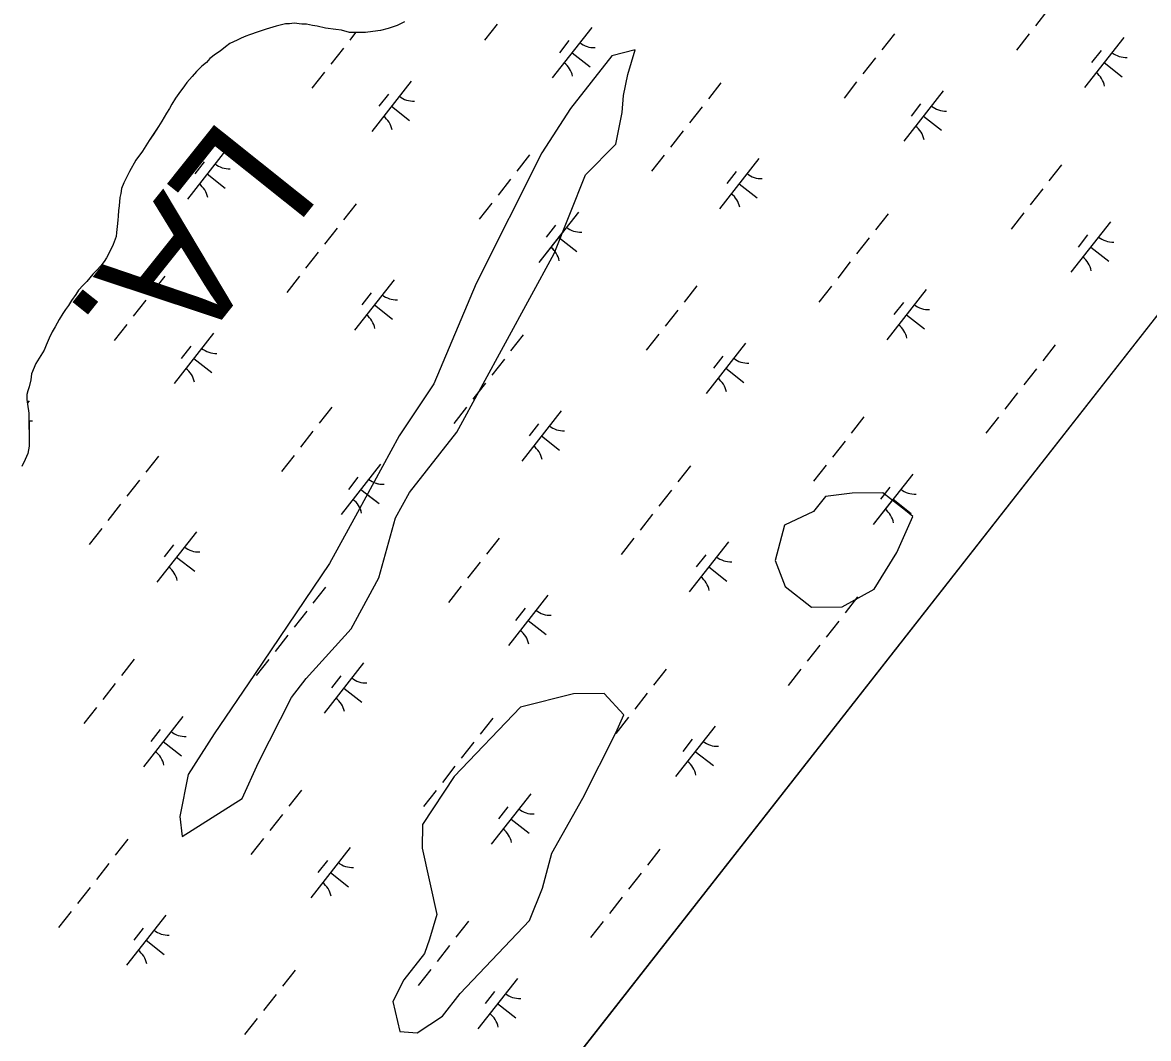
# Model space of a CAD drawing. Extents: x 3896831 to 3918110, y 171006 to 193349.
# Drawn here: x 3913188 to 3914070, y 181533 to 182329 of the extents above; entities that cross this region are included whole.
import ezdxf

# ---------------------------------------------------------------- set-up
doc = ezdxf.new("R2010")
doc.units = 0
for name, color, linetype in [('V-GRID-FRAM', 7, 'Continuous'), ('V-TOPO-GNAM-IDEN', 7, 'Continuous'), ('V-TOPO-SHOR', 7, 'Continuous'), ('V-WETL-SWMP', 7, 'Continuous')]:
    doc.layers.add(name, color=color, linetype=linetype)

msp = doc.modelspace()

# ---------------------------------------------------------------- linework, layer by layer
at = {"layer": 'V-GRID-FRAM'}
msp.add_lwpolyline([(3916044.94, 184610.04), (3906752.77, 172754.13), (3900055.07, 177809.84), (3909313.29, 189695.82), (3916044.94, 184610.04)], dxfattribs=at)
at = {"layer": 'V-TOPO-SHOR'}
for points in [[(3913487.7, 182329.27), (3913481.86, 182326.29), (3913474.92, 182324.03), (3913468.7, 182322.5), (3913462.85, 182321.72), (3913457, 182320.94), (3913451.14, 182320.88), (3913447.84, 182320.86), (3913444.54, 182320.83), (3913438.3, 182322.6), (3913433.9, 182323.3), (3913425.83, 182324.33), (3913419.22, 182325.73), (3913415.55, 182326.43), (3913410.78, 182327.49), (3913407.12, 182327.46), (3913401.25, 182328.14), (3913397.59, 182327.74), (3913394.29, 182327.71), (3913390.27, 182326.58), (3913386.98, 182325.81), (3913379.31, 182323.55), (3913373.1, 182321.3), (3913366.16, 182319.04), (3913363.24, 182317.91), (3913359.59, 182316.42), (3913356.68, 182314.93), (3913350.84, 182312.31), (3913347.56, 182309.71), (3913343.2, 182306.38), (3913339.56, 182303.78), (3913335.19, 182300.45), (3913332.65, 182297.49), (3913329.01, 182294.53), (3913324.65, 182290.46), (3913321.39, 182286.41), (3913319.21, 182284.19), (3913317.04, 182281.61), (3913315.23, 182279.02), (3913310.89, 182273.12), (3913308.35, 182269.44), (3913305.47, 182264.65), (3913303.66, 182261.34), (3913301.13, 182257.65), (3913297.52, 182251.39), (3913295, 182247.34), (3913290.66, 182240.71), (3913287.77, 182236.29), (3913282.35, 182227.82), (3913277.28, 182220.81), (3913272.23, 182211.97), (3913269.71, 182206.82), (3913267.91, 182203.14), (3913266.12, 182198.73), (3913265.42, 182194.7), (3913264.71, 182191.76), (3913264.04, 182185.16), (3913263.71, 182181.49), (3913263.38, 182177.09), (3913263.04, 182173.8), (3913262.71, 182169.03), (3913262.02, 182164.26), (3913261.69, 182160.96), (3913259.54, 182154.72), (3913257.39, 182150.3)], [(3913257.39, 182150.3), (3913254.14, 182144.41), (3913252.33, 182141.46), (3913249.8, 182138.14), (3913246.54, 182134.45), (3913243.63, 182131.5), (3913238.92, 182125.96), (3913236.01, 182123.01), (3913232.39, 182118.94), (3913230.22, 182115.63), (3913226.96, 182110.83), (3913224.43, 182107.15), (3913222.26, 182103.83), (3913220.09, 182100.88), (3913217.2, 182096.1), (3913213.96, 182090.21), (3913211.79, 182086.52), (3913209.27, 182081.37), (3913207.12, 182075.86), (3913205.32, 182072.18), (3913199, 182061.63)], [(3913199, 182061.63), (3913195.41, 182053.54), (3913195.09, 182048.77), (3913193.67, 182043.27), (3913192.6, 182040.33), (3913191.89, 182037.39), (3913191.93, 182033.36), (3913192.33, 182029.7), (3913193.48, 182022.75), (3913193.58, 182011.76), (3913193.64, 182004.8), (3913193.67, 182001.14), (3913193.71, 181996.74), (3913192.66, 181991.24), (3913190.51, 181986.46), (3913187.99, 181980.94)]]:
    msp.add_lwpolyline(points, dxfattribs=at)
for points in [[(3913528.47, 182007.78), (3913604.83, 182147.7), (3913629.36, 182209.33), (3913653.09, 182233.54), (3913658.1, 182258.15), (3913659.14, 182271.61), (3913662.48, 182288.01), (3913668.14, 182307.36), (3913650.06, 182302.5), (3913617.73, 182261.25), (3913595.28, 182226.53), (3913543.67, 182124.28), (3913510.55, 182045.61), (3913483.47, 182004.99), (3913450.75, 181945.03), (3913428.93, 181905.05), (3913370.16, 181817.94), (3913338.47, 181771.43), (3913318.32, 181739.66), (3913311.63, 181706.85), (3913313.54, 181691.08), (3913360.61, 181720.78), (3913373.19, 181748.97), (3913398.99, 181800.1), (3913410.53, 181814.83), (3913445.81, 181853.77), (3913467.63, 181893.75), (3913480.61, 181940.65), (3913491.52, 181960.64)], [(3913873.2, 181913.58), (3913885.78, 181941.77), (3913879.89, 181946.39), (3913868.1, 181955.63), (3913862.21, 181960.25), (3913838.24, 181960.01), (3913817.21, 181957.46), (3913807.98, 181945.67), (3913785.28, 181934.92), (3913777.96, 181907.37), (3913785.76, 181886.98), (3913806.39, 181870.82), (3913830.36, 181871.06), (3913855.36, 181884.75)], [(3913531.1, 181568.13), (3913585.49, 181625.39), (3913595.76, 181650.63), (3913603.09, 181678.18), (3913627.22, 181721.11), (3913653.02, 181772.23), (3913659.31, 181786.33), (3913643.94, 181803.13), (3913619.97, 181802.89), (3913578.56, 181792.54), (3913526.48, 181738.23), (3913501.72, 181700.56), (3913501.32, 181681.85), (3913512.94, 181629.93), (3913507.29, 181610.58), (3913503.31, 181599.43), (3913487.14, 181578.8), (3913478.54, 181561.76), (3913484.04, 181538.43), (3913497.5, 181537.39), (3913517.25, 181550.45)]]:
    msp.add_lwpolyline(points, close=True, dxfattribs=at)
at = {"layer": 'V-WETL-SWMP'}
for p, q in [((3910067.82, 176983.82), (3916044.94, 184610.04)), ((3913991.53, 182338.65), (3913981.66, 182326.06)), ((3913386.98, 182325.81), (3913379.31, 182323.55)), ((3913390.27, 182326.58), (3913386.98, 182325.81)), ((3913394.29, 182327.71), (3913390.27, 182326.58)), ((3913397.59, 182327.74), (3913394.29, 182327.71)), ((3913401.25, 182328.14), (3913397.59, 182327.74)), ((3913407.12, 182327.46), (3913401.25, 182328.14)), ((3913410.78, 182327.49), (3913407.12, 182327.46)), ((3913415.55, 182326.43), (3913410.78, 182327.49)), ((3913419.22, 182325.73), (3913415.55, 182326.43)), ((3913481.86, 182326.28), (3913474.92, 182324.02)), ((3913487.7, 182329.27), (3913481.86, 182326.28)), ((3913560.08, 182327.46), (3913550.21, 182314.87)), ((3913363.24, 182317.91), (3913359.59, 182316.42)), ((3913366.16, 182319.04), (3913363.24, 182317.91)), ((3913373.1, 182321.3), (3913366.16, 182319.04)), ((3913379.31, 182323.55), (3913373.1, 182321.3)), ((3913425.83, 182324.33), (3913419.22, 182325.73)), ((3913433.9, 182323.3), (3913425.83, 182324.33)), ((3913438.3, 182322.6), (3913433.9, 182323.3)), ((3913444.54, 182320.83), (3913438.3, 182322.6)), ((3913457, 182320.94), (3913444.54, 182320.83)), ((3913449.35, 182320.87), (3913444.75, 182315)), ((3913468.71, 182322.51), (3913457, 182320.94)), ((3913474.92, 182324.02), (3913468.71, 182322.51)), ((3913634.21, 182324.72), (3913603.37, 182285.37)), ((3913871.26, 182319.89), (3913861.39, 182307.3)), ((3913976.72, 182319.76), (3913966.85, 182307.17)), ((3914050.86, 182317.02), (3914020.01, 182277.67)), ((3913347.56, 182309.71), (3913343.2, 182306.38)), ((3913350.84, 182312.31), (3913347.56, 182309.71)), ((3913356.68, 182314.92), (3913350.84, 182312.31)), ((3913359.59, 182316.42), (3913356.68, 182314.92)), ((3913439.81, 182308.7), (3913429.94, 182296.11)), ((3913616.42, 182314.53), (3913609.02, 182305.08)), ((3913335.19, 182300.45), (3913332.65, 182297.49)), ((3913339.56, 182303.78), (3913335.19, 182300.45)), ((3913343.2, 182306.38), (3913339.56, 182303.78)), ((3913618.79, 182305.05), (3913632.96, 182293.94)), ((3913856.45, 182301), (3913846.58, 182288.41)), ((3914033.06, 182306.83), (3914025.66, 182297.38)), ((3913329.01, 182294.53), (3913324.65, 182290.46)), ((3913332.65, 182297.49), (3913329.01, 182294.53)), ((3914035.43, 182297.35), (3914049.6, 182286.24)), ((3913319.21, 182284.19), (3913317.04, 182281.61)), ((3913321.39, 182286.41), (3913319.21, 182284.19)), ((3913324.65, 182290.46), (3913321.39, 182286.41)), ((3913425.01, 182289.81), (3913415.14, 182277.22)), ((3913492.82, 182282.77), (3913461.98, 182243.42)), ((3913841.65, 182282.11), (3913831.78, 182269.52)), ((3913310.89, 182273.12), (3913308.35, 182269.44)), ((3913315.23, 182279.02), (3913310.89, 182273.12)), ((3913317.04, 182281.61), (3913315.23, 182279.02)), ((3913735.41, 182281.52), (3913725.54, 182268.93)), ((3913909.47, 182275.07), (3913878.62, 182235.72)), ((3913305.47, 182264.65), (3913303.66, 182261.34)), ((3913308.35, 182269.44), (3913305.47, 182264.65)), ((3913475.03, 182272.58), (3913467.63, 182263.14)), ((3913891.67, 182264.88), (3913884.27, 182255.44)), ((3913301.13, 182257.65), (3913297.52, 182251.39)), ((3913303.66, 182261.34), (3913301.13, 182257.65)), ((3913477.4, 182263.1), (3913491.57, 182251.99)), ((3913720.61, 182262.63), (3913710.74, 182250.04)), ((3913894.04, 182255.4), (3913908.21, 182244.29)), ((3913295, 182247.34), (3913287.77, 182236.29)), ((3913297.52, 182251.39), (3913295, 182247.34)), ((3913705.8, 182243.74), (3913695.93, 182231.15)), ((3913287.77, 182236.29), (3913282.35, 182227.82)), ((3913348.49, 182229.81), (3913317.65, 182190.46)), ((3913277.28, 182220.81), (3913272.23, 182211.97)), ((3913282.35, 182227.82), (3913277.28, 182220.81)), ((3913585.53, 182224.98), (3913575.66, 182212.39)), ((3913691, 182224.85), (3913681.13, 182212.26)), ((3913765.13, 182222.12), (3913734.29, 182182.76)), ((3913272.23, 182211.97), (3913267.91, 182203.14)), ((3913330.7, 182219.62), (3913323.29, 182210.18)), ((3913747.34, 182211.92), (3913739.94, 182202.48)), ((3914002.18, 182217.28), (3913992.31, 182204.69)), ((3913267.91, 182203.14), (3913266.12, 182198.73)), ((3913333.07, 182210.14), (3913347.23, 182199.03)), ((3913570.73, 182206.09), (3913560.86, 182193.5)), ((3913749.71, 182202.44), (3913763.88, 182191.33)), ((3913265.42, 182194.7), (3913264.71, 182191.76)), ((3913266.12, 182198.73), (3913265.42, 182194.7)), ((3913987.37, 182198.39), (3913977.5, 182185.8)), ((3913264.04, 182185.16), (3913263.71, 182181.49)), ((3913264.71, 182191.76), (3913264.04, 182185.16)), ((3913449.69, 182186.61), (3913439.82, 182174.02)), ((3913555.93, 182187.2), (3913546.06, 182174.61)), ((3913263.38, 182177.1), (3913263.04, 182173.8)), ((3913263.71, 182181.49), (3913263.38, 182177.1)), ((3913623.74, 182180.17), (3913592.9, 182140.81)), ((3913866.33, 182178.91), (3913856.46, 182166.32)), ((3913972.57, 182179.5), (3913962.7, 182166.91)), ((3913262.71, 182169.03), (3913262.02, 182164.26)), ((3913263.04, 182173.8), (3913262.71, 182169.03)), ((3913434.88, 182167.72), (3913425.01, 182155.13)), ((3913605.95, 182169.97), (3913598.55, 182160.53)), ((3913605.95, 182169.97), (3913598.55, 182160.53)), ((3914040.38, 182172.47), (3914009.54, 182133.11)), ((3913261.69, 182160.96), (3913259.54, 182154.71)), ((3913262.02, 182164.26), (3913261.69, 182160.96)), ((3913611.58, 182164.64), (3913592.9, 182140.81)), ((3913608.32, 182160.49), (3913622.49, 182149.39)), ((3913608.32, 182160.49), (3913609.54, 182159.53)), ((3913851.53, 182160.02), (3913841.66, 182147.43)), ((3914022.59, 182162.27), (3914015.19, 182152.83)), ((3913257.39, 182150.3), (3913254.14, 182144.41)), ((3913259.54, 182154.71), (3913257.39, 182150.3)), ((3914024.96, 182152.79), (3914039.13, 182141.69)), ((3913252.33, 182141.46), (3913249.8, 182138.14)), ((3913254.14, 182144.41), (3913252.33, 182141.46)), ((3913420.08, 182148.83), (3913410.21, 182136.24)), ((3913836.72, 182141.13), (3913826.85, 182128.54)), ((3913246.54, 182134.45), (3913243.63, 182131.5)), ((3913249.8, 182138.14), (3913246.54, 182134.45)), ((3913236.01, 182123), (3913232.39, 182118.94)), ((3913238.92, 182125.96), (3913236.01, 182123)), ((3913243.63, 182131.5), (3913238.92, 182125.96)), ((3913299.81, 182130.07), (3913289.94, 182117.48)), ((3913405.27, 182129.94), (3913395.4, 182117.35)), ((3913479.41, 182127.21), (3913448.56, 182087.85)), ((3913230.22, 182115.63), (3913226.96, 182110.83)), ((3913232.39, 182118.94), (3913230.22, 182115.63)), ((3913461.61, 182117.01), (3913454.21, 182107.57)), ((3913716.45, 182122.37), (3913706.58, 182109.78)), ((3913821.92, 182122.24), (3913812.05, 182109.65)), ((3913896.05, 182119.51), (3913865.21, 182080.15)), ((3913224.43, 182107.15), (3913222.26, 182103.83)), ((3913226.96, 182110.83), (3913224.43, 182107.15)), ((3913285.01, 182111.18), (3913275.14, 182098.59)), ((3913463.99, 182107.53), (3913478.15, 182096.43)), ((3913878.26, 182109.31), (3913870.85, 182099.87)), ((3913220.09, 182100.88), (3913217.2, 182096.1)), ((3913222.26, 182103.83), (3913220.09, 182100.88)), ((3913701.65, 182103.48), (3913691.78, 182090.89)), ((3913880.63, 182099.83), (3913894.8, 182088.73)), ((3913213.96, 182090.21), (3913211.79, 182086.52)), ((3913217.2, 182096.1), (3913213.96, 182090.21)), ((3913270.2, 182092.29), (3913260.33, 182079.7)), ((3913209.27, 182081.37), (3913207.12, 182075.86)), ((3913211.79, 182086.52), (3913209.27, 182081.37)), ((3913338.02, 182085.26), (3913307.17, 182045.9)), ((3913580.61, 182084), (3913570.74, 182071.41)), ((3913686.84, 182084.59), (3913676.97, 182072)), ((3913205.32, 182072.18), (3913199, 182061.63)), ((3913207.12, 182075.86), (3913205.32, 182072.18)), ((3913320.22, 182075.06), (3913312.82, 182065.62)), ((3913754.66, 182077.56), (3913723.82, 182038.2)), ((3913997.25, 182076.3), (3913987.38, 182063.71)), ((3913199, 182061.63), (3913195.41, 182053.54)), ((3913322.6, 182065.58), (3913336.76, 182054.48)), ((3913565.8, 182065.11), (3913555.93, 182052.52)), ((3913736.87, 182067.36), (3913729.46, 182057.92)), ((3913195.41, 182053.54), (3913195.09, 182048.77)), ((3913739.24, 182057.88), (3913753.41, 182046.78)), ((3913982.44, 182057.41), (3913972.57, 182044.82)), ((3913195.09, 182048.77), (3913193.67, 182043.27)), ((3913551, 182046.22), (3913541.13, 182033.63)), ((3913192.6, 182040.33), (3913191.89, 182037.39)), ((3913191.89, 182037.39), (3913191.93, 182033.36)), ((3913193.67, 182043.27), (3913192.6, 182040.33)), ((3913545.9, 182039.71), (3913541.13, 182033.63)), ((3913967.64, 182038.52), (3913957.77, 182025.93)), ((3913191.93, 182033.36), (3913192.32, 182029.7)), ((3913193.68, 182032.3), (3913192.24, 182030.46)), ((3913192.32, 182029.7), (3913193.48, 182022.75)), ((3913430.73, 182027.46), (3913420.86, 182014.87)), ((3913536.19, 182027.33), (3913526.32, 182014.74)), ((3913536.19, 182027.33), (3913526.32, 182014.74)), ((3913193.48, 182022.75), (3913193.71, 181996.74)), ((3913610.33, 182024.6), (3913579.48, 181985.24)), ((3913847.37, 182019.76), (3913837.5, 182007.17)), ((3913952.83, 182019.63), (3913942.96, 182007.04)), ((3913415.92, 182008.57), (3913406.05, 181995.98)), ((3913592.53, 182014.4), (3913585.13, 182004.96)), ((3913594.9, 182004.92), (3913609.07, 181993.82)), ((3913832.57, 182000.87), (3913822.7, 181988.28)), ((3913192.66, 181991.24), (3913190.51, 181986.46)), ((3913193.71, 181996.74), (3913192.66, 181991.24)), ((3913190.51, 181986.46), (3913187.99, 181980.94)), ((3913294.88, 181989.09), (3913285.01, 181976.5)), ((3913401.12, 181989.68), (3913391.25, 181977.09)), ((3913468.94, 181982.65), (3913438.09, 181943.3)), ((3913817.76, 181981.98), (3913807.89, 181969.39)), ((3913711.52, 181981.39), (3913701.66, 181968.8)), ((3913885.58, 181974.95), (3913854.73, 181935.6)), ((3913280.08, 181970.2), (3913270.21, 181957.61)), ((3913451.14, 181972.45), (3913443.74, 181963.01)), ((3913867.79, 181964.75), (3913860.38, 181955.31)), ((3913453.51, 181962.97), (3913467.68, 181951.87)), ((3913458.43, 181959.12), (3913467.68, 181951.87)), ((3913696.72, 181962.5), (3913686.85, 181949.91)), ((3913863.47, 181959.25), (3913860.38, 181955.31)), ((3913265.27, 181951.31), (3913255.4, 181938.72)), ((3913869.55, 181954.49), (3913854.73, 181935.6)), ((3913870.16, 181955.27), (3913884.32, 181944.17)), ((3913681.92, 181943.61), (3913672.05, 181931.02)), ((3913250.47, 181932.42), (3913240.6, 181919.83)), ((3913324.6, 181929.69), (3913293.76, 181890.34)), ((3913561.65, 181924.86), (3913551.78, 181912.26)), ((3913667.11, 181924.72), (3913657.24, 181912.13)), ((3913741.24, 181921.99), (3913710.4, 181882.64)), ((3913306.81, 181919.49), (3913299.41, 181910.05)), ((3913723.45, 181911.79), (3913716.05, 181902.35)), ((3913309.18, 181910.01), (3913323.35, 181898.91)), ((3913546.84, 181905.97), (3913536.97, 181893.37)), ((3913725.82, 181902.31), (3913739.99, 181891.21)), ((3913425.8, 181886.48), (3913415.93, 181873.89)), ((3913425.8, 181886.48), (3913415.93, 181873.89)), ((3913532.04, 181887.08), (3913522.17, 181874.48)), ((3913599.85, 181880.04), (3913569.01, 181840.69)), ((3913842.44, 181878.78), (3913832.57, 181866.19)), ((3913842.44, 181878.78), (3913840.93, 181876.85)), ((3913411, 181867.6), (3913401.13, 181855)), ((3913411, 181867.6), (3913401.13, 181855)), ((3913582.06, 181869.85), (3913574.66, 181860.4)), ((3913584.43, 181860.36), (3913598.6, 181849.26)), ((3913827.64, 181859.9), (3913817.77, 181847.3)), ((3913396.19, 181848.71), (3913386.32, 181836.11)), ((3913396.19, 181848.71), (3913386.32, 181836.11)), ((3913812.83, 181841.01), (3913802.96, 181828.41)), ((3913275.92, 181829.95), (3913266.05, 181817.35)), ((3913381.39, 181829.82), (3913371.52, 181817.22)), ((3913381.39, 181829.82), (3913371.52, 181817.22)), ((3913455.52, 181827.08), (3913424.68, 181787.73)), ((3913437.73, 181816.89), (3913430.32, 181807.44)), ((3913692.57, 181822.25), (3913682.7, 181809.65)), ((3913798.03, 181822.12), (3913788.16, 181809.52)), ((3913261.12, 181811.06), (3913251.25, 181798.46)), ((3913440.1, 181807.4), (3913454.27, 181796.3)), ((3913677.76, 181803.36), (3913667.89, 181790.76)), ((3913246.31, 181792.17), (3913236.44, 181779.57)), ((3913314.13, 181785.13), (3913283.29, 181745.78)), ((3913556.72, 181783.88), (3913546.85, 181771.28)), ((3913662.96, 181784.47), (3913653.09, 181771.87)), ((3913296.34, 181774.94), (3913288.93, 181765.49)), ((3913730.77, 181777.43), (3913699.93, 181738.08)), ((3913298.71, 181765.46), (3913312.87, 181754.35)), ((3913541.91, 181764.99), (3913532.04, 181752.39)), ((3913712.98, 181767.24), (3913705.58, 181757.79)), ((3913715.35, 181757.76), (3913729.52, 181746.65)), ((3913527.11, 181746.1), (3913517.24, 181733.5)), ((3913406.84, 181727.34), (3913396.97, 181714.75)), ((3913512.3, 181727.21), (3913502.43, 181714.61)), ((3913586.44, 181724.47), (3913555.59, 181685.12)), ((3913586.44, 181724.47), (3913555.59, 181685.12)), ((3913568.65, 181714.28), (3913561.24, 181704.83)), ((3913568.65, 181714.28), (3913561.24, 181704.83)), ((3913392.04, 181708.45), (3913382.17, 181695.86)), ((3913571.02, 181704.8), (3913585.18, 181693.69)), ((3913571.02, 181704.8), (3913585.18, 181693.69)), ((3913270.99, 181688.97), (3913261.12, 181676.37)), ((3913377.23, 181689.56), (3913367.36, 181676.97)), ((3913445.05, 181682.52), (3913414.2, 181643.17)), ((3913687.64, 181681.27), (3913677.77, 181668.67)), ((3913256.19, 181670.08), (3913246.32, 181657.48)), ((3913427.25, 181672.33), (3913419.85, 181662.88)), ((3913429.63, 181662.85), (3913443.79, 181651.74)), ((3913672.83, 181662.38), (3913662.96, 181649.78)), ((3913241.38, 181651.19), (3913231.52, 181638.6)), ((3913658.03, 181643.49), (3913648.16, 181630.9)), ((3913226.58, 181632.3), (3913216.71, 181619.71)), ((3913300.71, 181629.56), (3913269.87, 181590.21)), ((3913537.76, 181624.73), (3913527.89, 181612.14)), ((3913537.76, 181624.73), (3913527.89, 181612.14)), ((3913643.22, 181624.6), (3913633.35, 181612.01)), ((3913282.92, 181619.37), (3913275.52, 181609.92)), ((3913285.29, 181609.89), (3913299.46, 181598.78)), ((3913522.96, 181605.84), (3913513.09, 181593.25)), ((3913522.96, 181605.84), (3913513.09, 181593.25)), ((3913401.91, 181586.36), (3913392.04, 181573.77)), ((3913508.15, 181586.95), (3913498.28, 181574.36)), ((3913508.15, 181586.95), (3913498.28, 181574.36)), ((3913575.97, 181579.91), (3913545.12, 181540.56)), ((3913558.17, 181569.72), (3913550.77, 181560.28)), ((3913387.11, 181567.47), (3913377.24, 181554.88)), ((3913560.54, 181560.24), (3913574.71, 181549.13)), ((3913372.3, 181548.58), (3913362.43, 181535.99))]:
    msp.add_line(p, q, dxfattribs=at)
for points in [[(3913528.47, 182007.78), (3913604.83, 182147.7), (3913629.36, 182209.33), (3913653.09, 182233.54), (3913658.1, 182258.15), (3913659.14, 182271.61), (3913662.48, 182288.01), (3913668.14, 182307.36), (3913650.06, 182302.5), (3913617.73, 182261.25), (3913595.28, 182226.53), (3913543.67, 182124.28), (3913510.55, 182045.61), (3913483.47, 182004.99), (3913450.75, 181945.03), (3913428.93, 181905.05), (3913370.16, 181817.94), (3913338.47, 181771.43), (3913318.32, 181739.66), (3913311.63, 181706.85), (3913313.54, 181691.08), (3913360.61, 181720.78), (3913373.19, 181748.97), (3913398.99, 181800.1), (3913410.53, 181814.83), (3913445.81, 181853.77), (3913467.63, 181893.75), (3913480.61, 181940.65), (3913491.52, 181960.64)], [(3913873.2, 181913.58), (3913885.78, 181941.77), (3913879.89, 181946.39), (3913868.1, 181955.63), (3913862.21, 181960.25), (3913838.24, 181960.01), (3913817.21, 181957.46), (3913807.98, 181945.67), (3913785.28, 181934.92), (3913777.96, 181907.37), (3913785.76, 181886.98), (3913806.39, 181870.82), (3913830.36, 181871.06), (3913855.36, 181884.75)], [(3913531.1, 181568.13), (3913585.49, 181625.39), (3913595.76, 181650.63), (3913603.09, 181678.18), (3913627.22, 181721.11), (3913653.02, 181772.23), (3913659.31, 181786.33), (3913643.94, 181803.13), (3913619.97, 181802.89), (3913578.56, 181792.54), (3913526.48, 181738.23), (3913501.72, 181700.56), (3913501.32, 181681.85), (3913512.94, 181629.93), (3913507.29, 181610.58), (3913503.31, 181599.43), (3913487.14, 181578.8), (3913478.54, 181561.76), (3913484.04, 181538.43), (3913497.5, 181537.39), (3913517.25, 181550.45)]]:
    msp.add_lwpolyline(points, close=True, dxfattribs=at)
for centre, start, end in [((3913636.02, 182326.64), 231.14028, 272.68394), ((3914052.66, 182318.94), 231.14028, 272.68394), ((3913601.94, 182283.16), 11.14028, 52.68394), ((3914018.58, 182275.46), 11.14028, 52.68394), ((3913494.63, 182284.69), 231.14028, 272.68394), ((3913911.27, 182276.99), 231.14028, 272.68394), ((3913460.55, 182241.21), 11.14028, 52.68394), ((3913877.19, 182233.51), 11.14028, 52.68394), ((3913350.29, 182231.73), 231.14028, 272.68394), ((3913766.94, 182224.03), 231.14028, 272.68394), ((3913316.22, 182188.25), 11.14028, 52.68394), ((3913732.86, 182180.55), 11.14028, 52.68394), ((3913625.55, 182182.08), 231.14028, 272.68394), ((3914042.19, 182174.38), 231.14028, 272.68394), ((3913591.47, 182138.6), 11.14028, 52.68394), ((3913591.47, 182138.6), 37.38069, 52.68394), ((3914008.11, 182130.9), 11.14028, 52.68394), ((3913481.21, 182129.12), 231.14028, 272.68394), ((3913897.85, 182121.42), 231.14028, 272.68394), ((3913447.13, 182085.64), 11.14028, 52.68394), ((3913863.78, 182077.94), 11.14028, 52.68394), ((3913339.82, 182087.17), 231.14028, 272.68394), ((3913756.46, 182079.47), 231.14028, 272.68394), ((3913305.74, 182043.69), 11.14028, 52.68394), ((3913722.39, 182035.99), 11.14028, 52.68394), ((3913195.49, 182034.21), 263.64956, 272.68394), ((3913612.13, 182026.51), 231.14028, 272.68394), ((3913578.05, 181983.03), 11.14028, 52.68394), ((3913470.74, 181984.57), 231.14028, 272.68394), ((3913470.74, 181984.57), 245.90527, 272.68394), ((3913887.38, 181976.87), 231.14028, 272.68394), ((3913436.66, 181941.09), 11.14028, 52.68394), ((3913436.66, 181941.09), 11.14028, 24.90924), ((3913853.3, 181933.39), 11.14028, 52.68394), ((3913853.3, 181933.39), 11.14028, 52.68394), ((3913326.41, 181931.61), 231.14028, 272.68394), ((3913743.05, 181923.91), 231.14028, 272.68394), ((3913292.33, 181888.13), 11.14028, 52.68394), ((3913708.97, 181880.43), 11.14028, 52.68394), ((3913601.66, 181881.96), 231.14028, 272.68394), ((3913567.58, 181838.48), 11.14028, 52.68394), ((3913457.32, 181829), 231.14028, 272.68394), ((3913423.25, 181785.52), 11.14028, 52.68394), ((3913315.93, 181787.05), 231.14028, 272.68394), ((3913732.58, 181779.35), 231.14028, 272.68394), ((3913281.86, 181743.57), 11.14028, 52.68394), ((3913698.5, 181735.87), 11.14028, 52.68394), ((3913588.24, 181726.39), 231.14028, 272.68394), ((3913588.24, 181726.39), 231.14028, 272.68394), ((3913554.16, 181682.91), 11.14028, 52.68394), ((3913554.16, 181682.91), 11.14028, 52.68394), ((3913446.85, 181684.44), 231.14028, 272.68394), ((3913412.77, 181640.96), 11.14028, 52.68394), ((3913302.52, 181631.48), 231.14028, 272.68394), ((3913268.44, 181588), 11.14028, 52.68394), ((3913577.77, 181581.83), 231.14028, 272.68394), ((3913543.69, 181538.35), 11.14028, 52.68394)]:
    msp.add_arc(centre, 17.62, start, end, dxfattribs=at)

# ---------------------------------------------------------------- texts
at = {"layer": 'V-TOPO-GNAM-IDEN'}
msp.add_text('LA.', height=100, rotation=231.39519, dxfattribs=at).set_placement((3913345.26, 182257.02))

doc.saveas('drawing.dxf')
